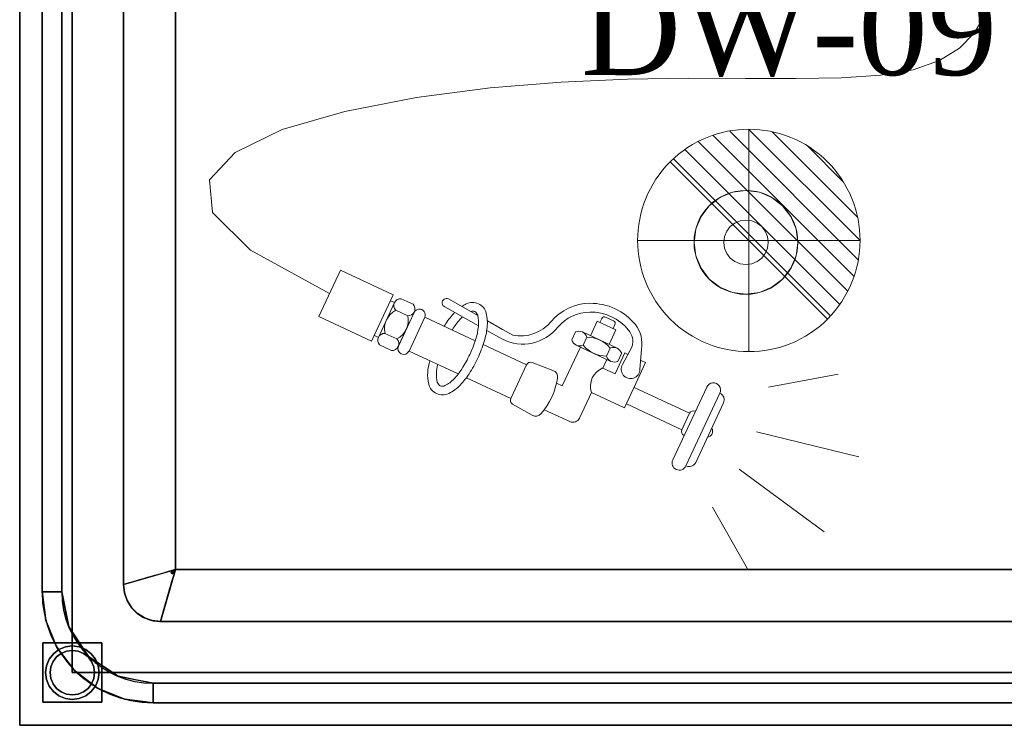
# Model space of a CAD drawing. Extents: x 3940905 to 4145695, y 925352 to 1109797.
# Tile 502 of 656: x 4006990 to 4007654, y 1101361 to 1101836. Entities that reach past the tile are written whole.
import ezdxf

# ---------------------------------------------------------------- set-up
doc = ezdxf.new("R2010")
doc.units = 0
doc.header["$LTSCALE"] = 750
doc.header["$MEASUREMENT"] = 0
doc.layers.add('CKD Equipments', color=252, linetype='CONTINUOUS', lineweight=0)
doc.layers.add('PDF_A - TEXT', color=7, linetype='CONTINUOUS')
doc.styles.add('CKD_Dimension Text', font='BOOKOS.TTF')

msp = doc.modelspace()

# ---------------------------------------------------------------- linework, layer by layer
at = {"layer": 'CKD Equipments', "color": 4, "lineweight": -2, "ltscale": 0.2}
for p, q in [((4006989.62, 1101360.53), (4006989.62, 1102060.53)), ((4007004.74, 1101450.53), (4007004.74, 1101950.53)), ((4007018.02, 1101950.53), (4007018.02, 1101450.53)), ((4007059.62, 1101455.53), (4007059.62, 1101905.53)), ((4007094.62, 1101895.53), (4007094.62, 1101465.53)), ((4007094.62, 1101465.53), (4007884.62, 1101465.53)), ((4007894.62, 1101430.53), (4007084.62, 1101430.53)), ((4007079.62, 1101388.92), (4007899.62, 1101388.92)), ((4007899.62, 1101375.64), (4007079.62, 1101375.64)), ((4007989.62, 1101360.53), (4006989.62, 1101360.53))]:
    msp.add_line(p, q, dxfattribs=at)
at = {"layer": 'CKD Equipments', "color": 5, "lineweight": 0}
for p, q in [((4007633.46, 1101827.18), (4007640.13, 1101838.69)), ((4007623.56, 1101817.06), (4007633.46, 1101827.18)), ((4007609.99, 1101808.74), (4007623.56, 1101817.06)), ((4007592.32, 1101802.61), (4007609.99, 1101808.74)), ((4007570.23, 1101798.9), (4007592.32, 1101802.61)), ((4007354.75, 1101794.32), (4007399.46, 1101796.26)), ((4007399.46, 1101796.26), (4007440.93, 1101796.85)), ((4007440.93, 1101796.85), (4007478.97, 1101796.76)), ((4007478.97, 1101796.76), (4007513.34, 1101796.63)), ((4007513.34, 1101796.63), (4007543.83, 1101797.12)), ((4007543.83, 1101797.12), (4007570.23, 1101798.9)), ((4007257.23, 1101783.86), (4007307.04, 1101790.38)), ((4007307.04, 1101790.38), (4007354.75, 1101794.32)), ((4007209, 1101774.53), (4007257.23, 1101783.86)), ((4007166.76, 1101762.26), (4007209, 1101774.53)), ((4007134.87, 1101746.91), (4007166.76, 1101762.26)), ((4007117.73, 1101728.32), (4007134.87, 1101746.91)), ((4007119.71, 1101706.36), (4007117.73, 1101728.32)), ((4007145.21, 1101680.88), (4007119.71, 1101706.36)), ((4007198.61, 1101651.74), (4007145.21, 1101680.88)), ((4007191.33, 1101636.13), (4007205.88, 1101667.35)), ((4007241.57, 1101650.71), (4007205.88, 1101667.35)), ((4007241.57, 1101650.71), (4007227.01, 1101619.49)), ((4007242.42, 1101645.56), (4007231.51, 1101622.15)), ((4007242.42, 1101645.56), (4007239.75, 1101646.81)), ((4007254.95, 1101644.48), (4007246.92, 1101648.22)), ((4007299.06, 1101629.92), (4007276.27, 1101642.74)), ((4007278.77, 1101648.1), (4007298.56, 1101636.94)), ((4007227.01, 1101619.49), (4007191.33, 1101636.13)), ((4007251.31, 1101636.67), (4007243.28, 1101640.41)), ((4007255.81, 1101639.33), (4007244.89, 1101615.91)), ((4007245.05, 1101616.26), (4007255.64, 1101638.97)), ((4007252.19, 1101612.93), (4007262.78, 1101635.65)), ((4007296.83, 1101619.77), (4007262.78, 1101635.65)), ((4007384.82, 1101635.82), (4007390.17, 1101633.33)), ((4007305.03, 1101633.29), (4007315.27, 1101627.52)), ((4007374.6, 1101623.22), (4007379.17, 1101633.03)), ((4007379.17, 1101633.03), (4007391.66, 1101627.2)), ((4007380.95, 1101632.19), (4007382.2, 1101634.87)), ((4007389.87, 1101628.04), (4007391.12, 1101630.71)), ((4007231.51, 1101622.15), (4007228.83, 1101623.39)), ((4007244.03, 1101621.06), (4007236, 1101624.8)), ((4007315.24, 1101620.82), (4007304.62, 1101626.8)), ((4007315.27, 1101627.52), (4007322.13, 1101623.64)), ((4007364.4, 1101625.81), (4007361.91, 1101620.45)), ((4007369.14, 1101625.77), (4007392.55, 1101614.86)), ((4007372.21, 1101622.17), (4007369.71, 1101616.82)), ((4007387.09, 1101617.4), (4007391.66, 1101627.2)), ((4007240.39, 1101613.25), (4007232.36, 1101617)), ((4007331.47, 1101603.63), (4007302.22, 1101617.26)), ((4007355.58, 1101589.42), (4007367.76, 1101615.55)), ((4007364.98, 1101616.85), (4007388.39, 1101605.93)), ((4007396.22, 1101603.86), (4007402.7, 1101616.05)), ((4007285.41, 1101597.45), (4007252.19, 1101612.93)), ((4007387.82, 1101614.89), (4007385.32, 1101609.54)), ((4007397.67, 1101611.68), (4007391.13, 1101597.65)), ((4007395.62, 1101611.25), (4007393.13, 1101605.9)), ((4007399.84, 1101610.67), (4007397.67, 1101611.68)), ((4007409.1, 1101614.2), (4007407.89, 1101600.55)), ((4007320.88, 1101580.91), (4007331.47, 1101603.63)), ((4007335.17, 1101605.14), (4007349.3, 1101599.89)), ((4007382.92, 1101601.47), (4007385.61, 1101607.23)), ((4007405.22, 1101591.07), (4007411.76, 1101605.11)), ((4007411.76, 1101605.11), (4007408.43, 1101606.66)), ((4007391.13, 1101597.65), (4007382.92, 1101601.47)), ((4007494.55, 1101588.62), (4007541.7, 1101597.41)), ((4007494.55, 1101588.62), (4007541.7, 1101597.41)), ((4007320.88, 1101580.91), (4007290.89, 1101594.89)), ((4007355.58, 1101589.42), (4007351.75, 1101591.2)), ((4007397.53, 1101574.57), (4007405.22, 1101591.07)), ((4007367.19, 1101567.72), (4007375.23, 1101584.97)), ((4007397.53, 1101574.57), (4007375.23, 1101584.97)), ((4007441.44, 1101570.93), (4007403.97, 1101588.4)), ((4007430.08, 1101539.58), (4007452.95, 1101588.64)), ((4007461.88, 1101584.48), (4007439, 1101535.42)), ((4007322.1, 1101577.1), (4007335.21, 1101569.66)), ((4007436.24, 1101559.78), (4007398.78, 1101577.25)), ((4007445.54, 1101537.8), (4007464.26, 1101577.94)), ((4007360.65, 1101565.34), (4007343.44, 1101573.36)), ((4007436.24, 1101559.78), (4007441.44, 1101570.93)), ((4007486.64, 1101558.46), (4007555.68, 1101541.66)), ((4007486.64, 1101558.46), (4007555.68, 1101541.66)), ((4007474.86, 1101533.18), (4007532.11, 1101491.1)), ((4007474.86, 1101533.18), (4007532.11, 1101491.1)), ((4007456.84, 1101507.73), (4007480.42, 1101465.97))]:
    msp.add_line(p, q, dxfattribs=at)
at = {"layer": 'CKD Equipments', "color": 0}
for p, q in [((4007555.24, 1101674.38), (4007468.28, 1101761.34)), ((4007556.4, 1101687.37), (4007481.27, 1101762.5)), ((4007552.34, 1101663.15), (4007457.05, 1101758.43)), ((4007554.74, 1101703.17), (4007497.07, 1101760.84)), ((4007542.79, 1101644.41), (4007438.31, 1101748.89)), ((4007548.11, 1101653.23), (4007447.13, 1101754.21)), ((4007545.31, 1101726.74), (4007520.64, 1101751.41)), ((4007536.47, 1101636.59), (4007430.49, 1101742.57))]:
    msp.add_line(p, q, dxfattribs=at)
at = {"layer": 'CKD Equipments', "color": 0, "extrusion": (1, 0, 0)}
for p, q in [((4007481.4, 1101762.5, -0.13), (4007481.4, 1101687.37, 75)), ((4007481.4, 1101761.34, -13.11), (4007481.4, 1101674.38, 73.84)), ((4007481.4, 1101760.84, 15.67), (4007481.4, 1101703.17, 73.34)), ((4007481.4, 1101758.43, -24.35), (4007481.4, 1101663.15, 70.94)), ((4007481.4, 1101754.21, -34.27), (4007481.4, 1101653.23, 66.71)), ((4007481.4, 1101751.41, 39.24), (4007481.4, 1101726.74, 63.91)), ((4007481.4, 1101748.89, -43.09), (4007481.4, 1101644.41, 61.39)), ((4007481.4, 1101742.57, -50.91), (4007481.4, 1101636.59, 55.07))]:
    msp.add_line(p, q, dxfattribs=at)
at = {"layer": 'CKD Equipments'}
msp.add_line((4007534.43, 1101634.46), (4007428.36, 1101740.53), dxfattribs=at)
at = {"layer": 'CKD Equipments', "extrusion": (1, 0, 0)}
msp.add_line((4007481.4, 1101740.53, -53.03), (4007481.4, 1101634.46, 53.03), dxfattribs=at)
at = {"layer": 'CKD Equipments', "extrusion": (0, -1, 0)}
msp.add_line((4007534.43, 1101687.5, -53.03), (4007428.36, 1101687.5, 53.03), dxfattribs=at)
at = {"layer": 'CKD Equipments', "color": 0, "extrusion": (0, -1, 0)}
for p, q in [((4007536.47, 1101687.5, -50.91), (4007430.49, 1101687.5, 55.07)), ((4007542.79, 1101687.5, -43.09), (4007438.31, 1101687.5, 61.39)), ((4007548.11, 1101687.5, -34.27), (4007447.13, 1101687.5, 66.71)), ((4007552.34, 1101687.5, -24.35), (4007457.05, 1101687.5, 70.94)), ((4007555.24, 1101687.5, -13.11), (4007468.28, 1101687.5, 73.84)), ((4007556.4, 1101687.5, -0.13), (4007481.27, 1101687.5, 75)), ((4007554.74, 1101687.5, 15.67), (4007497.07, 1101687.5, 73.34)), ((4007545.31, 1101687.5, 39.24), (4007520.64, 1101687.5, 63.91))]:
    msp.add_line(p, q, dxfattribs=at)
at = {"layer": 'CKD Equipments'}
for start, end in [(315, 135), (135, 315)]:
    msp.add_arc((4007481.4, 1101687.5), 75, start, end, dxfattribs=at)
at = {"layer": 'CKD Equipments', "extrusion": (1, 0, 0)}
for start, end in [(315, 135), (135, 315)]:
    msp.add_arc((1101687.5, 0, 4007481.4), 75, start, end, dxfattribs=at)
at = {"layer": 'CKD Equipments', "color": 4}
for start, end in [(90, 270), (270, 90)]:
    msp.add_arc((4007479.44, 1101686.19, -480), 35, start, end, dxfattribs=at)
at = {"layer": 'CKD Equipments', "extrusion": (0, -1, 0)}
for start, end in [(135, 315), (315, 135)]:
    msp.add_arc((4007481.4, 0, -1101687.5), 75, start, end, dxfattribs=at)
at = {"layer": 'CKD Equipments', "color": 4, "lineweight": -2, "ltscale": 0.2}
for centre, radius in [((4007079.62, 1101450.53), 74.89), ((4007079.62, 1101450.53), 61.61), ((4007084.62, 1101455.53), 25)]:
    msp.add_arc(centre, radius, 180, 270, dxfattribs=at)
at = {"layer": 'CKD Equipments', "color": 5, "lineweight": 0, "extrusion": (0, 0, -1)}
for centre, major_axis, start_param, end_param in [((4007277.52, 1101645.42), (-2.09, 2.09), 4.363213, 7.504806), ((4007246.61, 1101643.61), (-3.26, 3.26), 4.731862, 7.136157), ((4007251.62, 1101641.28), (3.26, 3.26), 0.019473, 2.423768), ((4007259.21, 1101637.31), (-2.78, 2.78), 5.934009, 9.075602), ((4007302.96, 1101620.05), (19.46, 19.46), -1.369421, -1.242755), ((4007295.01, 1101636.2), (6.74, 6.74), -1.242755, -0.349176), ((4007295.01, 1101636.2), (6.74, 6.74), -0.349176, 0.544403), ((4007374.53, 1101610.63), (-24.39, 24.39), 6.195263, 7.057699), ((4007374.58, 1101605.89), (-27.74, 27.74), 0.774513, 1.668727), ((4007249.69, 1101627.92), (9.92, 9.92), 3.702618, 5.023808), ((4007237.63, 1101633.55), (9.92, 9.92), 0.561026, 1.882215), ((4007320.44, 1101603.51), (-36.49, 36.49), 6.0711, 6.255709), ((4007302.96, 1101620.05), (15.29, 15.29), 4.684714, 4.754235), ((4007295.01, 1101636.2), (-2.56, 2.56), 0.446864, 1.22162), ((4007295.01, 1101636.2), (-2.56, 2.56), 1.22162, 2.115199), ((4007277.54, 1101631.9), (15.29, 15.29), 0.544403, 0.900119), ((4007277.54, 1101631.9), (19.46, 19.46), 0.544403, 0.900119), ((4007374.53, 1101610.63), (-20.21, 20.21), 6.195263, 7.057699), ((4007374.58, 1101605.89), (23.56, 23.56), -0.796283, 0.097931), ((4007383.98, 1101634.04), (-1.39, 1.39), 5.934009, 7.504806), ((4007351.43, 1101583.5), (-62.57, 62.57), 6.045051, 6.0711), ((4007320.44, 1101603.51), (-32.31, 32.31), 6.0711, 6.255511), ((4007253.62, 1101634.66), (-32.31, 32.31), 2.470915, 2.655326), ((4007253.62, 1101634.66), (-36.49, 36.49), 2.470915, 2.655326), ((4007328.9, 1101647.95), (21.48, 21.48), 1.459937, 2.822598), ((4007327.41, 1101650.11), (19.08, 19.08), 1.482874, 2.553263), ((4007389.34, 1101631.54), (1.39, 1.39), -0.349176, 1.22162), ((4007387.16, 1101617.46), (-15.69, 15.69), 1.712197, 2.503892), ((4007235.69, 1101620.2), (3.26, 3.26), 3.161065, 5.565361), ((4007351.43, 1101583.5), (-58.39, 58.39), 6.053029, 6.0711), ((4007366.71, 1101620.57), (-4.05, 4.05), 0.370711, 2.07253), ((4007372.44, 1101602.28), (14.06, 14.06), -0.797072, 0.09872), ((4007390.85, 1101619.24), (-8.68, 8.68), 1.668727, 2.618912), ((4007240.7, 1101617.86), (-3.26, 3.26), 1.590269, 3.994564), ((4007248.62, 1101614.6), (-2.78, 2.78), 2.792417, 5.934009), ((4007218.37, 1101645.53), (-58.39, 58.39), 2.655326, 2.792417), ((4007218.37, 1101645.53), (-62.57, 62.57), 2.655326, 2.792417), ((4007367.4, 1101622.06), (4.05, 4.05), 1.941507, 3.643326), ((4007385.09, 1101629.42), (14.06, 14.06), 2.34452, 3.240313), ((4007390.13, 1101609.65), (4.05, 4.05), -1.200085, 0.501733), ((4007218.37, 1101645.53), (-58.39, 58.39), 2.792417, 2.929508), ((4007390.82, 1101611.14), (-4.05, 4.05), 3.512304, 5.214122), ((4007292.27, 1101597.13), (19.46, 19.46), 3.685996, 4.268377), ((4007292.27, 1101597.13), (15.29, 15.29), 3.685996, 4.242356), ((4007218.37, 1101645.53), (-62.57, 62.57), 2.792417, 2.929508), ((4007334.14, 1101602.38), (-2.09, 2.09), 5.934009, 7.424976), ((4007401.61, 1101600.63), (4.44, 4.44), 0.798967, 4.46727), ((4007249.36, 1101625.52), (-32.31, 32.31), 2.929508, 3.113918), ((4007249.36, 1101625.52), (-36.49, 36.49), 2.929508, 3.113918), ((4007347.58, 1101595.27), (-3.48, 3.48), 1.14179, 2.530323), ((4007387.84, 1101589.13), (-9.4, 9.4), 5.179144, 6.688875), ((4007274.79, 1101592.83), (-6.74, 6.74), 4.363213, 5.256792), ((4007274.79, 1101592.83), (-2.56, 2.56), 4.363213, 5.256792), ((4007274.79, 1101592.83), (2.56, 2.56), 1.898838, 2.792417), ((4007266.85, 1101608.98), (-15.29, 15.29), 3.113918, 3.469634), ((4007266.85, 1101608.98), (19.46, 19.46), 1.543122, 1.898838), ((4007302.84, 1101603.14), (-35.6, 35.6), 2.530323, 3.05451), ((4007457.41, 1101586.56), (3.48, 3.48), 4.363213, 7.504806), ((4007274.79, 1101592.83), (-6.74, 6.74), 3.469634, 4.363213), ((4007459.8, 1101580.02), (3.48, 3.48), -0.349176, 1.22162), ((4007323.56, 1101579.66), (2.09, 2.09), 2.872247, 4.363213), ((4007337.64, 1101573.94), (3.48, 3.48), 1.483714, 2.872247), ((4007444.12, 1101569.68), (2.09, 2.09), 4.363213, 5.934009), ((4007362.73, 1101569.8), (-3.48, 3.48), 2.792417, 4.363213), ((4007438.92, 1101558.53), (2.09, 2.09), 2.792417, 4.363213), ((4007453.14, 1101558.69), (2.73, 2.73), 0.177263, 2.265978), ((4007434.54, 1101537.5), (-3.48, 3.48), 2.792417, 5.934009), ((4007441.08, 1101539.88), (-3.48, 3.48), 2.792417, 4.363213)]:
    msp.add_ellipse(centre, major_axis=major_axis, ratio=1, start_param=start_param, end_param=end_param, dxfattribs=at)
at = {"layer": 'CKD Equipments', "color": 4, "lineweight": -2, "ltscale": 0.2}
for points, invisible_edges in [([(4006989.62, 1101360.53, 850), (4006989.62, 1101360.53, 900), (4006989.62, 1102037.53, 900), (4006989.62, 1102060.53, 850)], 4), ([(4007025.12, 1101950.53, 850), (4007025.12, 1101396.03, 850), (4006989.62, 1101360.53, 850), (4006989.62, 1102060.53, 850)], 10), ([(4007004.74, 1101450.53, 900), (4007004.74, 1101950.53, 900), (4006989.62, 1102037.53, 900), (4006989.62, 1101360.53, 900)], 10), ([(4007018.02, 1101450.53, 890), (4007059.62, 1101455.53, 890), (4007059.62, 1101905.53, 890), (4007018.02, 1101950.53, 890)], 5), ([(4007825.13, 1101847.64, 480), (4007826.63, 1101844.03, 480), (4007025.12, 1101396.03, 480), (4007025.12, 1101950.53, 480)], 10), ([(4007094.62, 1101895.53, 520), (4007094.62, 1101465.53, 520), (4007809.31, 1101834.03, 520), (4007805.82, 1101842.47, 520)], 10), ([(4007025.12, 1101396.03, 480), (4007826.63, 1101844.03, 480), (4007829.02, 1101840.92, 480), (4007954.12, 1101396.03, 480)], 5), ([(4007814.88, 1101826.78, 520), (4007809.31, 1101834.03, 520), (4007094.62, 1101465.53, 520), (4007884.62, 1101465.53, 520)], 10), ([(4007086.58, 1101463.23, 605), (4007082.56, 1101462.08, 647.5), (4007085.74, 1101461.05, 616.74)], 14), ([(4007086.58, 1101463.23, 605), (4007088.36, 1101461.92, 589.69), (4007090.6, 1101464.38, 562.5)], 3), ([(4007094.62, 1101465.53, 520), (4007090.6, 1101464.38, 562.5), (4007092.08, 1101464.29, 547.6)], 2), ([(4007091.49, 1101463.18, 557.25), (4007092.28, 1101462.39, 557.25), (4007094.62, 1101465.53, 520)], 1), ([(4007092.08, 1101464.29, 547.6), (4007091.49, 1101463.18, 557.25), (4007094.62, 1101465.53, 520)], 1), ([(4007092.28, 1101462.39, 557.25), (4007093.39, 1101462.98, 547.6), (4007094.62, 1101465.53, 520)], 1), ([(4007093.39, 1101462.98, 547.6), (4007093.48, 1101461.51, 562.5), (4007094.62, 1101465.53, 520)], 1), ([(4007063.05, 1101450.19, 862.4), (4007063.64, 1101456.68, 847.5), (4007059.62, 1101455.53, 890)], 13), ([(4007067.66, 1101457.82, 805), (4007063.64, 1101456.68, 847.5), (4007067.62, 1101450, 820.31)], 14), ([(4007070.38, 1101458.6, 776.25), (4007067.66, 1101457.82, 805), (4007071.6, 1101452.22, 776.25)], 14), ([(4007070.38, 1101458.6, 776.25), (4007071.6, 1101452.22, 776.25), (4007073.1, 1101459.38, 747.5)], 3), ([(4007075.82, 1101460.16, 718.75), (4007073.1, 1101459.38, 747.5), (4007074.75, 1101453.91, 741.73)], 14), ([(4007078, 1101456.12, 704.37), (4007078.54, 1101460.93, 690), (4007075.82, 1101460.16, 718.75)], 13), ([(4007080.55, 1101461.51, 668.75), (4007078.54, 1101460.93, 690), (4007079.91, 1101458.46, 679.37)], 14), ([(4007082.56, 1101462.08, 647.5), (4007080.55, 1101461.51, 668.75), (4007083.27, 1101459.61, 644.25)], 14), ([(4007091.65, 1101455.12, 630), (4007092.33, 1101457.49, 605), (4007088.14, 1101455.87, 631.14)], 14), ([(4007092.33, 1101457.49, 605), (4007093.48, 1101461.51, 562.5), (4007091.02, 1101459.26, 589.69)], 14), ([(4007007.29, 1101431.14, 900), (4007004.74, 1101450.53, 900), (4006989.62, 1101360.53, 900)], 14), ([(4007007.29, 1101431.14, 900), (4007020.36, 1101438.74, 890), (4007004.74, 1101450.53, 900)], 3), ([(4007018.02, 1101450.53, 890), (4007004.74, 1101450.53, 900), (4007020.36, 1101438.74, 890)], 2), ([(4007060.25, 1101449.96, 890), (4007059.62, 1101455.53, 890), (4007018.02, 1101450.53, 890)], 14), ([(4007022.71, 1101426.95, 890), (4007062.1, 1101444.68, 890), (4007060.25, 1101449.96, 890), (4007018.02, 1101450.53, 890)], 5), ([(4007059.62, 1101455.53, 890), (4007060.25, 1101449.96, 890), (4007063.05, 1101450.19, 862.4)], 14), ([(4007060.25, 1101449.96, 890), (4007062.1, 1101444.68, 890), (4007063.05, 1101450.19, 862.4)], 14), ([(4007085.36, 1101451.59, 680), (4007089.62, 1101448.03, 705), (4007090.3, 1101450.39, 680)], 13), ([(4007091.65, 1101455.12, 630), (4007086.9, 1101453.65, 655.55), (4007090.98, 1101452.76, 655)], 3), ([(4007090.98, 1101452.76, 655), (4007086.9, 1101453.65, 655.55), (4007090.3, 1101450.39, 680)], 3), ([(4007065.08, 1101439.94, 890), (4007062.1, 1101444.68, 890), (4007022.71, 1101426.95, 890), (4007036.06, 1101406.96, 890)], 10), ([(4007062.1, 1101444.68, 890), (4007065.08, 1101439.94, 890), (4007066.6, 1101444.57, 852.75)], 14), ([(4007083.38, 1101444.78, 748.39), (4007088.27, 1101443.3, 755), (4007088.95, 1101445.66, 730)], 13), ([(4007088.27, 1101443.3, 755), (4007083.38, 1101444.78, 748.39), (4007087.6, 1101440.93, 780)], 3), ([(4007089.62, 1101448.03, 705), (4007084.19, 1101447.94, 716.71), (4007088.95, 1101445.66, 730)], 3), ([(4007007.29, 1101431.14, 900), (4007022.71, 1101426.95, 890), (4007020.36, 1101438.74, 890)], 13), ([(4007069.04, 1101435.98, 890), (4007065.08, 1101439.94, 890), (4007036.06, 1101406.96, 890), (4007056.05, 1101393.61, 890)], 10), ([(4007069.04, 1101435.98, 890), (4007056.05, 1101393.61, 890), (4007073.78, 1101433, 890)], 3), ([(4007065.08, 1101439.94, 890), (4007069.04, 1101435.98, 890), (4007073.67, 1101437.49, 852.75)], 14), ([(4007069.04, 1101435.98, 890), (4007073.78, 1101433, 890), (4007073.67, 1101437.49, 852.75)], 14), ([(4007086.92, 1101438.57, 805), (4007079.1, 1101438.52, 820.32), (4007085.77, 1101434.55, 847.5)], 3), ([(4007081.85, 1101440.8, 790.25), (4007086.92, 1101438.57, 805), (4007087.6, 1101440.93, 780)], 13), ([(4006989.62, 1101360.53, 900), (4007014.77, 1101413.08, 900), (4007007.29, 1101431.14, 900)], 13), ([(4007022.71, 1101426.95, 890), (4007007.29, 1101431.14, 900), (4007014.77, 1101413.08, 900)], 13), ([(4007079.06, 1101431.15, 890), (4007073.78, 1101433, 890), (4007056.05, 1101393.61, 890), (4007079.62, 1101388.92, 890)], 10), ([(4007079.06, 1101431.15, 890), (4007079.29, 1101433.95, 862.41), (4007073.78, 1101433, 890)], 3), ([(4007084.62, 1101430.53, 890), (4007079.29, 1101433.95, 862.41), (4007079.06, 1101431.15, 890)], 3), ([(4007084.62, 1101430.53, 890), (4007079.06, 1101431.15, 890), (4007079.62, 1101388.92, 890), (4007899.62, 1101388.92, 890)], 10), ([(4007084.62, 1101430.53, 890), (4007085.77, 1101434.55, 847.5), (4007079.29, 1101433.95, 862.41)], 14), ([(4007899.62, 1101388.92, 890), (4007900.19, 1101431.15, 890), (4007894.62, 1101430.53, 890), (4007084.62, 1101430.53, 890)], 9), ([(4007029.38, 1101416.96, 890), (4007022.71, 1101426.95, 890), (4007014.77, 1101413.08, 900)], 14), ([(4007026.67, 1101397.57, 900), (4007029.38, 1101416.96, 890), (4007014.77, 1101413.08, 900)], 3), ([(4007029.38, 1101416.96, 890), (4007026.67, 1101397.57, 900), (4007036.06, 1101406.96, 890)], 3), ([(4007014.77, 1101413.08, 900), (4006989.62, 1101360.53, 900), (4007026.67, 1101397.57, 900)], 3), ([(4007042.51, 1101400.69, 5), (4007025.12, 1101414.03, 5), (4007020.47, 1101413.41, 5), (4007009.54, 1101405.03, 5)], 13), ([(4007037.85, 1101408.75, 0), (4007040.71, 1101405.03, 0), (4007009.54, 1101405.03, 0), (4007025.12, 1101414.03, 0)], 14), ([(4007009.54, 1101405.03, 0), (4007020.47, 1101413.41, 0), (4007025.12, 1101414.03, 0)], 13), ([(4007020.47, 1101413.41, 5), (4007016.12, 1101411.62, 5), (4007012.4, 1101408.75, 5), (4007009.54, 1101405.03, 5)], 8), ([(4007012.4, 1101408.75, 0), (4007016.12, 1101411.62, 0), (4007020.47, 1101413.41, 0), (4007009.54, 1101405.03, 0)], 4), ([(4007010.12, 1101396.03, 5), (4007010.63, 1101399.91, 5), (4007012.13, 1101403.53, 5), (4007025.12, 1101411.03, 5)], 12), ([(4007017.62, 1101409.02, 5), (4007021.24, 1101410.52, 5), (4007025.12, 1101411.03, 5), (4007012.13, 1101403.53, 5)], 12), ([(4007016.12, 1101411.62, 0), (4007012.4, 1101408.75, 0), (4007012.4, 1101408.75, 5), (4007016.12, 1101411.62, 5)], 10), ([(4007020.47, 1101413.41, 0), (4007016.12, 1101411.62, 0), (4007016.12, 1101411.62, 5), (4007020.47, 1101413.41, 5)], 10), ([(4007021.24, 1101410.52, 75), (4007017.62, 1101409.02, 75), (4007025.12, 1101411.03, 75)], 2), ([(4007021.24, 1101410.52, 75), (4007021.24, 1101410.52, 5), (4007017.62, 1101409.02, 5), (4007017.62, 1101409.02, 75)], 5), ([(4007025.12, 1101414.03, 0), (4007020.47, 1101413.41, 0), (4007020.47, 1101413.41, 5), (4007025.12, 1101414.03, 5)], 10), ([(4007021.24, 1101410.52, 5), (4007021.24, 1101410.52, 75), (4007025.12, 1101411.03, 75), (4007025.12, 1101411.03, 5)], 5), ([(4007042.51, 1101400.69, 5), (4007040.71, 1101405.03, 5), (4007037.85, 1101408.75, 5), (4007025.12, 1101414.03, 5)], 12), ([(4007034.12, 1101411.62, 5), (4007029.78, 1101413.41, 5), (4007025.12, 1101414.03, 5), (4007037.85, 1101408.75, 5)], 4), ([(4007025.12, 1101414.03, 0), (4007029.78, 1101413.41, 0), (4007034.12, 1101411.62, 0), (4007037.85, 1101408.75, 0)], 8), ([(4007025.12, 1101414.03, 5), (4007029.78, 1101413.41, 5), (4007029.78, 1101413.41, 0), (4007025.12, 1101414.03, 0)], 10), ([(4007029.01, 1101410.52, 75), (4007025.12, 1101411.03, 75), (4007035.73, 1101406.63, 75), (4007032.62, 1101409.02, 75)], 2), ([(4007035.73, 1101406.63, 5), (4007025.12, 1101411.03, 5), (4007029.01, 1101410.52, 5), (4007032.62, 1101409.02, 5)], 1), ([(4007029.01, 1101410.52, 75), (4007029.01, 1101410.52, 5), (4007025.12, 1101411.03, 5), (4007025.12, 1101411.03, 75)], 5), ([(4007032.62, 1101409.02, 75), (4007032.62, 1101409.02, 5), (4007029.01, 1101410.52, 5), (4007029.01, 1101410.52, 75)], 5), ([(4007034.12, 1101411.62, 0), (4007029.78, 1101413.41, 0), (4007029.78, 1101413.41, 5), (4007034.12, 1101411.62, 5)], 10), ([(4007037.85, 1101408.75, 0), (4007034.12, 1101411.62, 0), (4007034.12, 1101411.62, 5), (4007037.85, 1101408.75, 5)], 10), ([(4007009.54, 1101405.03, 5), (4007007.74, 1101400.69, 5), (4007007.12, 1101396.03, 5), (4007042.51, 1101400.69, 5)], 12), ([(4007009.54, 1101405.03, 0), (4007040.71, 1101405.03, 0), (4007007.74, 1101391.37, 0), (4007007.12, 1101396.03, 0)], 11), ([(4007009.54, 1101405.03, 0), (4007007.12, 1101396.03, 0), (4007007.74, 1101400.69, 0)], 1), ([(4007007.74, 1101391.37, 0), (4007040.71, 1101405.03, 0), (4007042.51, 1101400.69, 0), (4007042.51, 1101391.37, 0)], 13), ([(4007009.54, 1101405.03, 0), (4007007.74, 1101400.69, 0), (4007007.74, 1101400.69, 5), (4007009.54, 1101405.03, 5)], 10), ([(4007012.4, 1101408.75, 0), (4007009.54, 1101405.03, 0), (4007009.54, 1101405.03, 5), (4007012.4, 1101408.75, 5)], 10), ([(4007039.61, 1101399.91, 75), (4007038.11, 1101403.53, 75), (4007035.73, 1101406.63, 75), (4007010.12, 1101396.03, 75)], 12), ([(4007012.13, 1101403.53, 75), (4007010.63, 1101399.91, 75), (4007010.12, 1101396.03, 75), (4007035.73, 1101406.63, 75)], 12), ([(4007012.13, 1101403.53, 75), (4007012.13, 1101403.53, 5), (4007010.63, 1101399.91, 5), (4007010.63, 1101399.91, 75)], 5), ([(4007012.13, 1101403.53, 75), (4007017.62, 1101409.02, 75), (4007014.52, 1101406.63, 75)], 1), ([(4007017.62, 1101409.02, 5), (4007012.13, 1101403.53, 5), (4007014.52, 1101406.63, 5)], 1), ([(4007014.52, 1101406.63, 75), (4007014.52, 1101406.63, 5), (4007012.13, 1101403.53, 5), (4007012.13, 1101403.53, 75)], 5), ([(4007017.62, 1101409.02, 75), (4007017.62, 1101409.02, 5), (4007014.52, 1101406.63, 5), (4007014.52, 1101406.63, 75)], 5), ([(4007036.06, 1101406.96, 890), (4007026.67, 1101397.57, 900), (4007046.05, 1101400.29, 890)], 3), ([(4007035.73, 1101406.63, 75), (4007035.73, 1101406.63, 5), (4007032.62, 1101409.02, 5), (4007032.62, 1101409.02, 75)], 5), ([(4007035.73, 1101406.63, 5), (4007038.11, 1101403.53, 5), (4007039.61, 1101399.91, 5)], 12), ([(4007035.73, 1101406.63, 75), (4007038.11, 1101403.53, 75), (4007038.11, 1101403.53, 5), (4007035.73, 1101406.63, 5)], 10), ([(4007040.71, 1101405.03, 0), (4007037.85, 1101408.75, 0), (4007037.85, 1101408.75, 5), (4007040.71, 1101405.03, 5)], 10), ([(4007038.11, 1101403.53, 5), (4007038.11, 1101403.53, 75), (4007039.61, 1101399.91, 75), (4007039.61, 1101399.91, 5)], 5), ([(4007042.51, 1101400.69, 0), (4007040.71, 1101405.03, 0), (4007040.71, 1101405.03, 5), (4007042.51, 1101400.69, 5)], 10), ([(4007042.18, 1101385.67, 900), (4007026.67, 1101397.57, 900), (4006989.62, 1101360.53, 900)], 14), ([(4007007.12, 1101396.03, 5), (4007042.51, 1101391.37, 5), (4007043.12, 1101396.03, 5), (4007042.51, 1101400.69, 5)], 9), ([(4007007.12, 1101396.03, 5), (4007007.74, 1101400.69, 5), (4007007.74, 1101400.69, 0), (4007007.12, 1101396.03, 0)], 2), ([(4007010.12, 1101396.03, 75), (4007010.63, 1101392.14, 75), (4007012.13, 1101388.53, 75), (4007039.61, 1101399.91, 75)], 12), ([(4007012.13, 1101388.53, 5), (4007010.12, 1101396.03, 5), (4007039.61, 1101399.91, 5), (4007014.52, 1101385.42, 5)], 7), ([(4007010.63, 1101399.91, 75), (4007010.63, 1101399.91, 5), (4007010.12, 1101396.03, 5), (4007010.12, 1101396.03, 75)], 1), ([(4007039.61, 1101399.91, 75), (4007012.13, 1101388.53, 75), (4007014.52, 1101385.42, 75), (4007040.12, 1101396.03, 75)], 5), ([(4007042.18, 1101385.67, 900), (4007046.05, 1101400.29, 890), (4007026.67, 1101397.57, 900)], 3), ([(4007040.12, 1101396.03, 5), (4007039.61, 1101392.14, 5), (4007039.61, 1101399.91, 5)], 2), ([(4007040.12, 1101396.03, 5), (4007039.61, 1101399.91, 5), (4007039.61, 1101399.91, 75), (4007040.12, 1101396.03, 75)], 2), ([(4007042.18, 1101385.67, 900), (4007056.05, 1101393.61, 890), (4007046.05, 1101400.29, 890)], 13), ([(4007042.51, 1101391.37, 0), (4007042.51, 1101400.69, 0), (4007043.12, 1101396.03, 0)], 1), ([(4007043.12, 1101396.03, 0), (4007042.51, 1101400.69, 0), (4007042.51, 1101400.69, 5), (4007043.12, 1101396.03, 5)], 2), ([(4007025.12, 1101396.03, 850), (4007954.12, 1101396.03, 850), (4007989.62, 1101360.53, 850), (4006989.62, 1101360.53, 850)], 10), ([(4007042.51, 1101391.37, 5), (4007007.12, 1101396.03, 5), (4007007.74, 1101391.37, 5), (4007016.12, 1101380.44, 5)], 13), ([(4007007.12, 1101396.03, 0), (4007007.74, 1101391.37, 0), (4007007.74, 1101391.37, 5), (4007007.12, 1101396.03, 5)], 2), ([(4007009.54, 1101387.03, 5), (4007012.4, 1101383.3, 5), (4007016.12, 1101380.44, 5), (4007007.74, 1101391.37, 5)], 4), ([(4007034.12, 1101380.44, 0), (4007007.74, 1101391.37, 0), (4007042.51, 1101391.37, 0), (4007037.85, 1101383.3, 0)], 7), ([(4007007.74, 1101391.37, 0), (4007034.12, 1101380.44, 0), (4007029.78, 1101378.64, 0), (4007016.12, 1101380.44, 0)], 13), ([(4007016.12, 1101380.44, 0), (4007012.4, 1101383.3, 0), (4007009.54, 1101387.03, 0), (4007007.74, 1101391.37, 0)], 8), ([(4007007.74, 1101391.37, 0), (4007009.54, 1101387.03, 0), (4007009.54, 1101387.03, 5), (4007007.74, 1101391.37, 5)], 10), ([(4007010.63, 1101392.14, 5), (4007010.12, 1101396.03, 5), (4007012.13, 1101388.53, 5)], 2), ([(4007010.12, 1101396.03, 75), (4007010.12, 1101396.03, 5), (4007010.63, 1101392.14, 5), (4007010.63, 1101392.14, 75)], 4), ([(4007010.63, 1101392.14, 75), (4007010.63, 1101392.14, 5), (4007012.13, 1101388.53, 5), (4007012.13, 1101388.53, 75)], 5), ([(4007014.52, 1101385.42, 75), (4007029.01, 1101381.54, 75), (4007032.62, 1101383.04, 75), (4007040.12, 1101396.03, 75)], 13), ([(4007016.12, 1101380.44, 5), (4007029.78, 1101378.64, 5), (4007034.12, 1101380.44, 5), (4007042.51, 1101391.37, 5)], 13), ([(4007032.62, 1101383.04, 5), (4007029.01, 1101381.54, 5), (4007039.61, 1101392.14, 5), (4007035.73, 1101385.42, 5)], 6), ([(4007039.61, 1101392.14, 75), (4007040.12, 1101396.03, 75), (4007032.62, 1101383.04, 75), (4007038.11, 1101388.53, 75)], 6), ([(4007042.51, 1101391.37, 5), (4007034.12, 1101380.44, 5), (4007037.85, 1101383.3, 5), (4007040.71, 1101387.03, 5)], 1), ([(4007035.73, 1101385.42, 5), (4007039.61, 1101392.14, 5), (4007038.11, 1101388.53, 5)], 1), ([(4007037.85, 1101383.3, 0), (4007042.51, 1101391.37, 0), (4007040.71, 1101387.03, 0)], 1), ([(4007038.11, 1101388.53, 75), (4007038.11, 1101388.53, 5), (4007039.61, 1101392.14, 5), (4007039.61, 1101392.14, 75)], 5), ([(4007039.61, 1101392.14, 75), (4007039.61, 1101392.14, 5), (4007040.12, 1101396.03, 5), (4007040.12, 1101396.03, 75)], 1), ([(4007040.71, 1101387.03, 0), (4007042.51, 1101391.37, 0), (4007042.51, 1101391.37, 5), (4007040.71, 1101387.03, 5)], 10), ([(4007042.18, 1101385.67, 900), (4007060.24, 1101378.19, 900), (4007056.05, 1101393.61, 890)], 14), ([(4007043.12, 1101396.03, 5), (4007042.51, 1101391.37, 5), (4007042.51, 1101391.37, 0), (4007043.12, 1101396.03, 0)], 2), ([(4007067.84, 1101391.26, 890), (4007056.05, 1101393.61, 890), (4007060.24, 1101378.19, 900)], 14), ([(4007067.84, 1101391.26, 890), (4007060.24, 1101378.19, 900), (4007079.62, 1101375.64, 900)], 13), ([(4007067.84, 1101391.26, 890), (4007079.62, 1101375.64, 900), (4007079.62, 1101388.92, 890)], 1), ([(4007042.18, 1101385.67, 900), (4006989.62, 1101360.53, 900), (4007060.24, 1101378.19, 900)], 3), ([(4007009.54, 1101387.03, 0), (4007012.4, 1101383.3, 0), (4007012.4, 1101383.3, 5), (4007009.54, 1101387.03, 5)], 10), ([(4007012.13, 1101388.53, 75), (4007012.13, 1101388.53, 5), (4007014.52, 1101385.42, 5), (4007014.52, 1101385.42, 75)], 5), ([(4007012.4, 1101383.3, 0), (4007016.12, 1101380.44, 0), (4007016.12, 1101380.44, 5), (4007012.4, 1101383.3, 5)], 10), ([(4007017.62, 1101383.04, 75), (4007021.24, 1101381.54, 75), (4007025.12, 1101381.03, 75), (4007014.52, 1101385.42, 75)], 4), ([(4007029.01, 1101381.54, 75), (4007014.52, 1101385.42, 75), (4007025.12, 1101381.03, 75)], 3), ([(4007025.12, 1101381.03, 5), (4007021.24, 1101381.54, 5), (4007017.62, 1101383.04, 5), (4007014.52, 1101385.42, 5)], 8), ([(4007025.12, 1101381.03, 5), (4007014.52, 1101385.42, 5), (4007029.01, 1101381.54, 5)], 3), ([(4007014.52, 1101385.42, 75), (4007014.52, 1101385.42, 5), (4007017.62, 1101383.04, 5), (4007017.62, 1101383.04, 75)], 5), ([(4007017.62, 1101383.04, 75), (4007017.62, 1101383.04, 5), (4007021.24, 1101381.54, 5), (4007021.24, 1101381.54, 75)], 5), ([(4007029.01, 1101381.54, 75), (4007029.01, 1101381.54, 5), (4007032.62, 1101383.04, 5), (4007032.62, 1101383.04, 75)], 5), ([(4007038.11, 1101388.53, 75), (4007032.62, 1101383.04, 75), (4007035.73, 1101385.42, 75)], 1), ([(4007032.62, 1101383.04, 75), (4007032.62, 1101383.04, 5), (4007035.73, 1101385.42, 5), (4007035.73, 1101385.42, 75)], 5), ([(4007034.12, 1101380.44, 0), (4007037.85, 1101383.3, 0), (4007037.85, 1101383.3, 5), (4007034.12, 1101380.44, 5)], 10), ([(4007035.73, 1101385.42, 75), (4007035.73, 1101385.42, 5), (4007038.11, 1101388.53, 5), (4007038.11, 1101388.53, 75)], 5), ([(4007037.85, 1101383.3, 0), (4007040.71, 1101387.03, 0), (4007040.71, 1101387.03, 5), (4007037.85, 1101383.3, 5)], 10), ([(4007079.62, 1101375.64, 900), (4007060.24, 1101378.19, 900), (4006989.62, 1101360.53, 900)], 14), ([(4007016.12, 1101380.44, 5), (4007020.47, 1101378.64, 5), (4007025.12, 1101378.03, 5), (4007029.78, 1101378.64, 5)], 8), ([(4007025.12, 1101378.03, 0), (4007020.47, 1101378.64, 0), (4007016.12, 1101380.44, 0), (4007029.78, 1101378.64, 0)], 4), ([(4007016.12, 1101380.44, 0), (4007020.47, 1101378.64, 0), (4007020.47, 1101378.64, 5), (4007016.12, 1101380.44, 5)], 10), ([(4007025.12, 1101378.03, 5), (4007020.47, 1101378.64, 5), (4007020.47, 1101378.64, 0), (4007025.12, 1101378.03, 0)], 10), ([(4007021.24, 1101381.54, 75), (4007021.24, 1101381.54, 5), (4007025.12, 1101381.03, 5), (4007025.12, 1101381.03, 75)], 5), ([(4007029.01, 1101381.54, 5), (4007029.01, 1101381.54, 75), (4007025.12, 1101381.03, 75), (4007025.12, 1101381.03, 5)], 5), ([(4007025.12, 1101378.03, 0), (4007029.78, 1101378.64, 0), (4007029.78, 1101378.64, 5), (4007025.12, 1101378.03, 5)], 10), ([(4007029.78, 1101378.64, 0), (4007034.12, 1101380.44, 0), (4007034.12, 1101380.44, 5), (4007029.78, 1101378.64, 5)], 10), ([(4007989.62, 1101360.53, 900), (4007899.62, 1101375.64, 900), (4007079.62, 1101375.64, 900), (4006989.62, 1101360.53, 900)], 5)]:
    msp.add_3dface(points, dxfattribs=dict(at, invisible_edges=invisible_edges))
for points in [[(4007018.02, 1101950.53, 890), (4007004.74, 1101950.53, 900), (4007004.74, 1101450.53, 900), (4007018.02, 1101450.53, 890)], [(4007025.12, 1101396.03, 480), (4007025.12, 1101396.03, 850), (4007025.12, 1101950.53, 850), (4007025.12, 1101950.53, 480)], [(4007094.62, 1101895.53, 520), (4007059.62, 1101905.53, 890), (4007059.62, 1101455.53, 890), (4007094.62, 1101465.53, 520)], [(4007094.62, 1101465.53, 520), (4007084.62, 1101430.53, 890), (4007894.62, 1101430.53, 890), (4007884.62, 1101465.53, 520)], [(4007005.12, 1101416.03, 850), (4007005.12, 1101376.03, 850), (4007045.12, 1101376.03, 850), (4007045.12, 1101416.03, 850)], [(4007045.12, 1101376.03, 75), (4007005.12, 1101376.03, 75), (4007005.12, 1101416.03, 75), (4007045.12, 1101416.03, 75)], [(4007045.12, 1101416.03, 850), (4007045.12, 1101416.03, 75), (4007005.12, 1101416.03, 75), (4007005.12, 1101416.03, 850)], [(4007005.12, 1101416.03, 850), (4007005.12, 1101416.03, 75), (4007005.12, 1101376.03, 75), (4007005.12, 1101376.03, 850)], [(4007045.12, 1101376.03, 850), (4007045.12, 1101376.03, 75), (4007045.12, 1101416.03, 75), (4007045.12, 1101416.03, 850)], [(4007954.12, 1101396.03, 480), (4007954.12, 1101396.03, 850), (4007025.12, 1101396.03, 850), (4007025.12, 1101396.03, 480)], [(4007079.62, 1101388.92, 890), (4007079.62, 1101375.64, 900), (4007899.62, 1101375.64, 900), (4007899.62, 1101388.92, 890)], [(4007005.12, 1101376.03, 850), (4007005.12, 1101376.03, 75), (4007045.12, 1101376.03, 75), (4007045.12, 1101376.03, 850)], [(4007989.62, 1101360.53, 900), (4006989.62, 1101360.53, 900), (4006989.62, 1101360.53, 850), (4007989.62, 1101360.53, 850)]]:
    msp.add_3dface(points, dxfattribs=at)
at = {"layer": 'CKD Equipments', "color": 4, "lineweight": 18}
for points, invisible_edges in [([(4007470.38, 1101720, 20), (4007461.94, 1101716.5, 20), (4007454.69, 1101710.94, 20), (4007496.94, 1101716.5, 20)], 12), ([(4007504.19, 1101710.94, 20), (4007496.94, 1101716.5, 20), (4007454.69, 1101710.94, 20), (4007514.44, 1101686.19, 20)], 14), ([(4007454.69, 1101710.94, 40), (4007454.69, 1101710.94, 20), (4007461.94, 1101716.5, 20), (4007461.94, 1101716.5, 40)], 5), ([(4007461.94, 1101716.5, 40), (4007461.94, 1101716.5, 20), (4007470.38, 1101720, 20), (4007470.38, 1101720, 40)], 5), ([(4007470.38, 1101720, 20), (4007496.94, 1101716.5, 20), (4007488.5, 1101720, 20), (4007479.44, 1101721.19, 20)], 1), ([(4007470.38, 1101720, 40), (4007470.38, 1101720, 20), (4007479.44, 1101721.19, 20), (4007479.44, 1101721.19, 40)], 1), ([(4007488.5, 1101720, 20), (4007488.5, 1101720, 40), (4007479.44, 1101721.19, 40), (4007479.44, 1101721.19, 20)], 1), ([(4007488.5, 1101720, 40), (4007488.5, 1101720, 20), (4007496.94, 1101716.5, 20), (4007496.94, 1101716.5, 40)], 5), ([(4007496.94, 1101716.5, 40), (4007496.94, 1101716.5, 20), (4007504.19, 1101710.94, 20), (4007504.19, 1101710.94, 40)], 5), ([(4007449.13, 1101703.69, 20), (4007445.63, 1101695.25, 20), (4007444.44, 1101686.19, 20), (4007454.69, 1101710.94, 20)], 4), ([(4007514.44, 1101686.19, 20), (4007454.69, 1101710.94, 20), (4007444.44, 1101686.19, 20), (4007513.25, 1101677.13, 20)], 7), ([(4007449.13, 1101703.69, 40), (4007449.13, 1101703.69, 20), (4007454.69, 1101710.94, 20), (4007454.69, 1101710.94, 40)], 5), ([(4007509.75, 1101703.69, 20), (4007504.19, 1101710.94, 20), (4007514.44, 1101686.19, 20), (4007513.25, 1101695.25, 20)], 2), ([(4007504.19, 1101710.94, 40), (4007504.19, 1101710.94, 20), (4007509.75, 1101703.69, 20), (4007509.75, 1101703.69, 40)], 5), ([(4007445.63, 1101695.25, 40), (4007445.63, 1101695.25, 20), (4007449.13, 1101703.69, 20), (4007449.13, 1101703.69, 40)], 5), ([(4007509.75, 1101703.69, 40), (4007509.75, 1101703.69, 20), (4007513.25, 1101695.25, 20), (4007513.25, 1101695.25, 40)], 5), ([(4007445.63, 1101695.25, 20), (4007445.63, 1101695.25, 40), (4007444.44, 1101686.19, 40), (4007444.44, 1101686.19, 20)], 5), ([(4007493.93, 1101682.31, -10), (4007464.95, 1101690.07, -10), (4007490.05, 1101696.8, -10), (4007492.43, 1101693.69, -10)], 11), ([(4007464.95, 1101690.07, -10), (4007466.45, 1101693.69, -10), (4007468.83, 1101696.8, -10), (4007490.05, 1101696.8, -10)], 12), ([(4007466.45, 1101693.69), (4007468.83, 1101696.8), (4007468.83, 1101696.8, -10), (4007466.45, 1101693.69, -10)], 10), ([(4007468.83, 1101696.8, -10), (4007471.94, 1101699.18, -10), (4007475.56, 1101700.68, -10), (4007490.05, 1101696.8, -10)], 12), ([(4007468.83, 1101696.8), (4007471.94, 1101699.18), (4007471.94, 1101699.18, -10), (4007468.83, 1101696.8, -10)], 10), ([(4007471.94, 1101699.18), (4007475.56, 1101700.68), (4007475.56, 1101700.68, -10), (4007471.94, 1101699.18, -10)], 10), ([(4007475.56, 1101700.68, -10), (4007479.44, 1101701.19, -10), (4007490.05, 1101696.8, -10)], 14), ([(4007479.44, 1101701.19, -10), (4007475.56, 1101700.68, -10), (4007475.56, 1101700.68), (4007479.44, 1101701.19)], 2), ([(4007479.44, 1101701.19, -10), (4007483.32, 1101700.68, -10), (4007486.94, 1101699.18, -10), (4007490.05, 1101696.8, -10)], 8), ([(4007479.44, 1101701.19), (4007483.32, 1101700.68), (4007483.32, 1101700.68, -10), (4007479.44, 1101701.19, -10)], 2), ([(4007483.32, 1101700.68), (4007486.94, 1101699.18), (4007486.94, 1101699.18, -10), (4007483.32, 1101700.68, -10)], 10), ([(4007486.94, 1101699.18), (4007490.05, 1101696.8), (4007490.05, 1101696.8, -10), (4007486.94, 1101699.18, -10)], 10), ([(4007490.05, 1101696.8), (4007492.43, 1101693.69), (4007492.43, 1101693.69, -10), (4007490.05, 1101696.8, -10)], 10), ([(4007513.25, 1101695.25, 40), (4007513.25, 1101695.25, 20), (4007514.44, 1101686.19, 20), (4007514.44, 1101686.19, 40)], 5), ([(4007464.95, 1101690.07, -10), (4007475.56, 1101671.7, -10), (4007464.95, 1101682.31, -10), (4007464.44, 1101686.19, -10)], 3), ([(4007464.44, 1101686.19), (4007464.95, 1101690.07), (4007464.95, 1101690.07, -10), (4007464.44, 1101686.19, -10)], 10), ([(4007464.95, 1101690.07), (4007466.45, 1101693.69), (4007466.45, 1101693.69, -10), (4007464.95, 1101690.07, -10)], 10), ([(4007493.93, 1101690.07, -10), (4007494.44, 1101686.19, -10), (4007493.93, 1101682.31, -10), (4007492.43, 1101693.69, -10)], 4), ([(4007492.43, 1101693.69), (4007493.93, 1101690.07), (4007493.93, 1101690.07, -10), (4007492.43, 1101693.69, -10)], 10), ([(4007494.44, 1101686.19, -10), (4007493.93, 1101690.07, -10), (4007493.93, 1101690.07), (4007494.44, 1101686.19)], 10), ([(4007496.94, 1101655.88, 20), (4007444.44, 1101686.19, 20), (4007470.38, 1101652.38, 20), (4007479.44, 1101651.19, 20)], 11), ([(4007444.44, 1101686.19, 20), (4007445.63, 1101677.13, 20), (4007449.13, 1101668.69, 20), (4007470.38, 1101652.38, 20)], 12), ([(4007445.63, 1101677.13, 40), (4007445.63, 1101677.13, 20), (4007444.44, 1101686.19, 20), (4007444.44, 1101686.19, 40)], 5), ([(4007464.44, 1101686.19, -10), (4007464.95, 1101682.31, -10), (4007464.95, 1101682.31), (4007464.44, 1101686.19)], 10), ([(4007475.56, 1101671.7, -10), (4007471.94, 1101673.2, -10), (4007468.83, 1101675.58, -10), (4007464.95, 1101682.31, -10)], 12), ([(4007464.95, 1101682.31, -10), (4007468.83, 1101675.58, -10), (4007466.45, 1101678.69, -10)], 1), ([(4007466.45, 1101678.69), (4007464.95, 1101682.31), (4007464.95, 1101682.31, -10), (4007466.45, 1101678.69, -10)], 10), ([(4007493.93, 1101682.31, -10), (4007492.43, 1101678.69, -10), (4007490.05, 1101675.58, -10), (4007475.56, 1101671.7, -10)], 12), ([(4007493.93, 1101682.31), (4007492.43, 1101678.69), (4007492.43, 1101678.69, -10), (4007493.93, 1101682.31, -10)], 10), ([(4007494.44, 1101686.19), (4007493.93, 1101682.31), (4007493.93, 1101682.31, -10), (4007494.44, 1101686.19, -10)], 10), ([(4007513.25, 1101677.13, 20), (4007513.25, 1101677.13, 40), (4007514.44, 1101686.19, 40), (4007514.44, 1101686.19, 20)], 5), ([(4007449.13, 1101668.69, 40), (4007449.13, 1101668.69, 20), (4007445.63, 1101677.13, 20), (4007445.63, 1101677.13, 40)], 5), ([(4007468.83, 1101675.58), (4007466.45, 1101678.69), (4007466.45, 1101678.69, -10), (4007468.83, 1101675.58, -10)], 10), ([(4007471.94, 1101673.2), (4007468.83, 1101675.58), (4007468.83, 1101675.58, -10), (4007471.94, 1101673.2, -10)], 10), ([(4007486.94, 1101673.2, -10), (4007483.32, 1101671.7, -10), (4007475.56, 1101671.7, -10), (4007490.05, 1101675.58, -10)], 6), ([(4007490.05, 1101675.58), (4007486.94, 1101673.2), (4007486.94, 1101673.2, -10), (4007490.05, 1101675.58, -10)], 10), ([(4007492.43, 1101678.69), (4007490.05, 1101675.58), (4007490.05, 1101675.58, -10), (4007492.43, 1101678.69, -10)], 10), ([(4007513.25, 1101677.13, 20), (4007496.94, 1101655.88, 20), (4007504.19, 1101661.44, 20), (4007509.75, 1101668.69, 20)], 1), ([(4007513.25, 1101677.13, 40), (4007513.25, 1101677.13, 20), (4007509.75, 1101668.69, 20), (4007509.75, 1101668.69, 40)], 5), ([(4007449.13, 1101668.69, 20), (4007454.69, 1101661.44, 20), (4007461.94, 1101655.88, 20), (4007470.38, 1101652.38, 20)], 8), ([(4007454.69, 1101661.44, 40), (4007454.69, 1101661.44, 20), (4007449.13, 1101668.69, 20), (4007449.13, 1101668.69, 40)], 5), ([(4007475.56, 1101671.7), (4007471.94, 1101673.2), (4007471.94, 1101673.2, -10), (4007475.56, 1101671.7, -10)], 10), ([(4007475.56, 1101671.7, -10), (4007483.32, 1101671.7, -10), (4007479.44, 1101671.19, -10)], 1), ([(4007479.44, 1101671.19), (4007475.56, 1101671.7), (4007475.56, 1101671.7, -10), (4007479.44, 1101671.19, -10)], 2), ([(4007479.44, 1101671.19, -10), (4007483.32, 1101671.7, -10), (4007483.32, 1101671.7), (4007479.44, 1101671.19)], 2), ([(4007486.94, 1101673.2), (4007483.32, 1101671.7), (4007483.32, 1101671.7, -10), (4007486.94, 1101673.2, -10)], 10), ([(4007509.75, 1101668.69, 40), (4007509.75, 1101668.69, 20), (4007504.19, 1101661.44, 20), (4007504.19, 1101661.44, 40)], 5), ([(4007461.94, 1101655.88, 40), (4007461.94, 1101655.88, 20), (4007454.69, 1101661.44, 20), (4007454.69, 1101661.44, 40)], 5), ([(4007461.94, 1101655.88, 40), (4007470.38, 1101652.38, 40), (4007470.38, 1101652.38, 20), (4007461.94, 1101655.88, 20)], 10), ([(4007496.94, 1101655.88, 20), (4007479.44, 1101651.19, 20), (4007488.5, 1101652.38, 20)], 1), ([(4007496.94, 1101655.88, 40), (4007496.94, 1101655.88, 20), (4007488.5, 1101652.38, 20), (4007488.5, 1101652.38, 40)], 5), ([(4007504.19, 1101661.44, 40), (4007504.19, 1101661.44, 20), (4007496.94, 1101655.88, 20), (4007496.94, 1101655.88, 40)], 5), ([(4007479.44, 1101651.19, 20), (4007470.38, 1101652.38, 20), (4007470.38, 1101652.38, 40), (4007479.44, 1101651.19, 40)], 2), ([(4007488.5, 1101652.38, 40), (4007488.5, 1101652.38, 20), (4007479.44, 1101651.19, 20), (4007479.44, 1101651.19, 40)], 1)]:
    msp.add_3dface(points, dxfattribs=dict(at, invisible_edges=invisible_edges))

# ---------------------------------------------------------------- texts
at = {"layer": 'PDF_A - TEXT', "insert": (4007368.12, 1101861.02), "char_height": 61.963, "width": 784.9726, "attachment_point": 1, "style": 'CKD_Dimension Text'}
msp.add_mtext('DW-09', dxfattribs=at)

doc.saveas('drawing.dxf')
